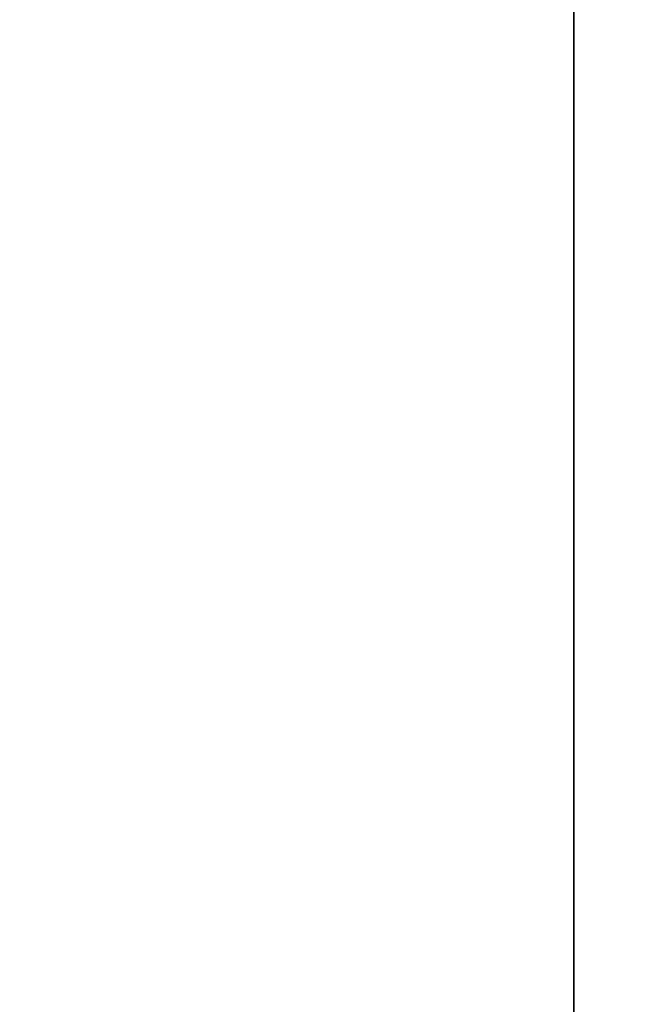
# Model space of a CAD drawing. Header units: millimetres. Extents: x -527 to 5177, y -116 to 161.
# Tile 640 of 656: x 1888 to 1931, y 14 to 84. Entities that reach past the tile are written whole.
import ezdxf

# ---------------------------------------------------------------- set-up
doc = ezdxf.new("R2010")
doc.units = ezdxf.units.MM
doc.layers.add('151', color=7, linetype='Continuous', true_color=0xffffff)

# ---------------------------------------------------------------- blocks, each defined once
blk = doc.blocks.new('UG_SURFACE_186')
at = {"layer": '151', "color": 252, "linetype": 'Continuous', "lineweight": 35}
for points in [[(2077, -9.3, 2212.25), (2077, 142.4, 2212.25), (923, 142.4, 2212.25), (923, -9.3, 2212.25)], [(1073, -9.3, 2062.25), (1073, 142.4, 2062.25), (1927, 142.4, 2062.25), (1927, -9.3, 2062.25)], [(1927, -9.3, -7.75), (1927, 142.4, -7.75), (2077, 142.4, -7.75), (2077, -9.3, -7.75)], [(1927, -9.3, 2062.25), (1927, 142.4, 2062.25), (1927, 142.4, -7.75), (1927, -9.3, -7.75)]]:
    blk.add_3dface(points, dxfattribs=at)

msp = doc.modelspace()

# ---------------------------------------------------------------- linework, layer by layer
at = {"layer": '151', "color": 251, "linetype": 'Continuous', "lineweight": -3, "true_color": 0x636466}
for p, q in [((1927, -9.3, 2062.25), (1927, 142.4, 2062.25)), ((1927, 142.4, -7.75), (1927, -9.3, -7.75))]:
    msp.add_line(p, q, dxfattribs=at)

# ---------------------------------------------------------------- block references
msp.add_blockref('UG_SURFACE_186', (0, 0), dxfattribs=at)

doc.saveas('drawing.dxf')
